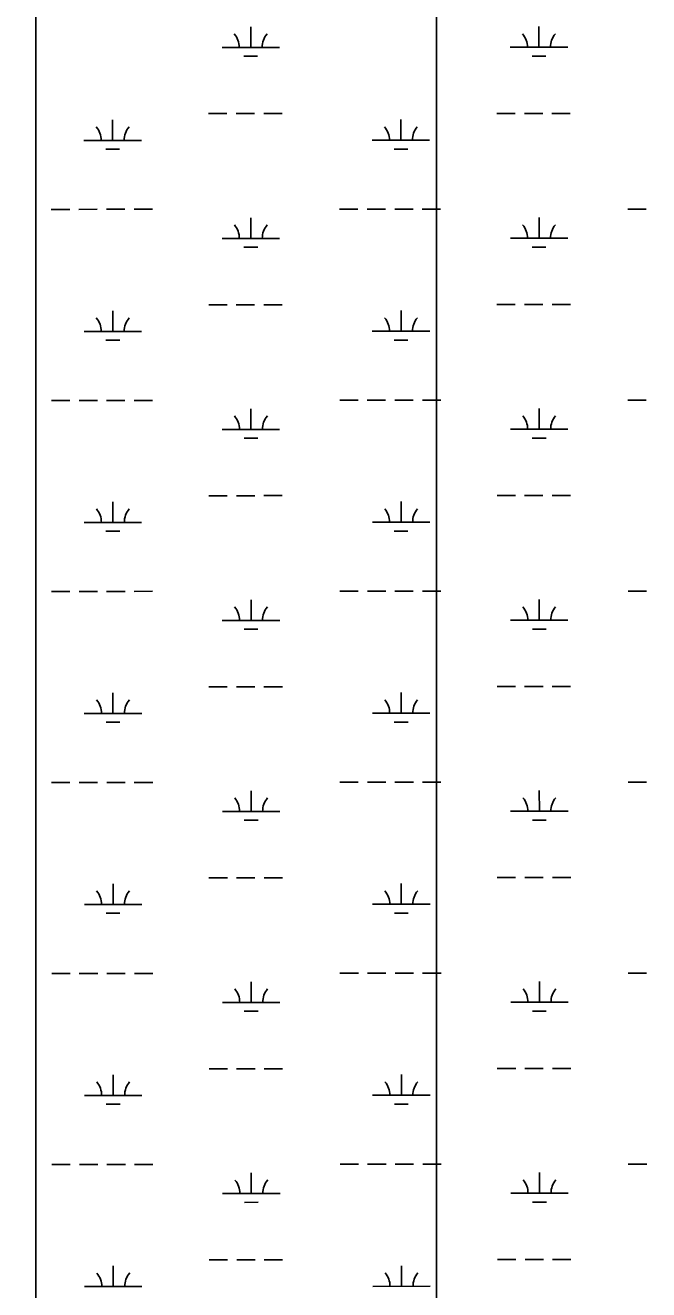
# Model space of a CAD drawing. Extents: x 3279314 to 3317160, y 734079 to 759431.
# Drawn here: x 3308374 to 3309459, y 751816 to 754018 of the extents above; entities that cross this region are included whole.
import ezdxf

# ---------------------------------------------------------------- set-up
doc = ezdxf.new("R2010")
doc.units = 0
for name, color, linetype in [('V-RIVR-EDGE', 7, 'Continuous'), ('V-SITE-VEGE', 7, 'Continuous'), ('V-WETL-SWMP', 7, 'Continuous')]:
    doc.layers.add(name, color=color, linetype=linetype)

msp = doc.modelspace()

# ---------------------------------------------------------------- linework, layer by layer
at = {"layer": 'V-RIVR-EDGE'}
msp.add_spline([(3310321.1, 749040.2), (3310300.4, 749054.7), (3310291.5, 749060.2), (3310284.5, 749069.7), (3310279.1, 749082.1), (3310276.1, 749099.1), (3310273.2, 749101.6), (3310272.7, 749103.1), (3310274.2, 749108.6), (3310272.7, 749114.5), (3310270.2, 749124), (3310267.7, 749126.5), (3310257.8, 749125), (3310250.8, 749127), (3310248.8, 749130), (3310246.4, 749138), (3310246.4, 749143), (3310240.9, 749146.5), (3310227.5, 749154), (3310224.5, 749157), (3310223.5, 749170.9), (3310223.1, 749178.4), (3310221.6, 749182.9), (3310210.2, 749201.3), (3310196.3, 749220.3), (3310184.4, 749234.3), (3310180.9, 749244.2), (3310168.5, 749260.7), (3310132.2, 749302.6), (3310101, 749338), (3310093, 749349.5), (3310080.1, 749361), (3310068.2, 749378), (3310063.2, 749384.4), (3310063.2, 749392.9), (3310059.3, 749401.4), (3310050.8, 749409.4), (3310038.9, 749415.4), (3310032.9, 749417.9), (3310031.9, 749421.4), (3310032, 749431.3), (3310027.5, 749441.8), (3310013.6, 749463.2), (3310002.2, 749480.2), (3309996.7, 749484.7), (3309989.8, 749494.2), (3309966.5, 749525.1), (3309915.8, 749577), (3309885.5, 749607), (3309870.1, 749627.9), (3309858.7, 749646.4), (3309848.3, 749660.8), (3309832.4, 749680.3), (3309811.6, 749707.2), (3309792.2, 749727.7), (3309770.8, 749747.2), (3309750, 749767.1), (3309721.2, 749794.1), (3309694.3, 749821.6), (3309676, 749841), (3309647.2, 749875.9), (3309632.3, 749893.9), (3309623.8, 749897.9), (3309619.3, 749905.9), (3309612.4, 749914.4), (3309608.4, 749917.9), (3309602.9, 749917.9), (3309598, 749917.9), (3309593.5, 749919.4), (3309591, 749923.4), (3309589.5, 749928.9), (3309582.6, 749936.9), (3309559.7, 749955.3), (3309517.5, 749996.8), (3309500.1, 750016.7), (3309486.7, 750038.7), (3309452, 750074.1), (3309414.2, 750111.6), (3309372.5, 750150), (3309355.1, 750166), (3309348.1, 750175), (3309345.7, 750180.9), (3309337.2, 750197.4), (3309328.3, 750210.4), (3309324.8, 750220.8), (3309324.9, 750227.8), (3309323.9, 750231.8), (3309309, 750246.8), (3309301, 750253.2), (3309289.6, 750255.3), (3309275.6, 750261.3), (3309266.2, 750269.3), (3309256.3, 750285.2), (3309242.4, 750304.2), (3309232.5, 750324.1), (3309226.6, 750344.1), (3309225.1, 750354), (3309225.1, 750360.5), (3309226.6, 750366.5), (3309226.6, 750374.9), (3309224.7, 750381.9), (3309217.7, 750394.4), (3309214.3, 750402.3), (3309208.8, 750416.8), (3309202.9, 750437.2), (3309196, 750461.2), (3309191, 750483.1), (3309177.7, 750507.5), (3309165.8, 750524), (3309142.4, 750542), (3309121.5, 750561.9), (3309087.2, 750593.4), (3309058.4, 750623.3), (3309023.7, 750653.8), (3308984.9, 750682.3), (3308965.5, 750701.7), (3308934.7, 750725.2), (3308916.8, 750741.7), (3308889.5, 750766.7), (3308879.1, 750781.1), (3308861.7, 750803.6), (3308838.9, 750831.5), (3308825.5, 750846.5), (3308814.5, 750864.4), (3308799.7, 750884.9), (3308786.8, 750907.8), (3308769.9, 750936.7), (3308755.5, 750949.2), (3308730.1, 750966.2), (3308702.3, 750989.7), (3308667, 751014.7), (3308635.2, 751038.2), (3308607.4, 751054.2), (3308596.4, 751066.1), (3308577.5, 751076.2), (3308544.7, 751098.1), (3308515.4, 751122.1), (3308480.6, 751147.1), (3308431.9, 751178.6), (3308381.2, 751210.6), (3308313.1, 751254.6), (3308298.2, 751264.1), (3308277.3, 751288), (3308256, 751309), (3308247, 751318), (3308234.6, 751322), (3308223.1, 751325), (3308216.7, 751329.5), (3308211.2, 751336), (3308207.7, 751347), (3308191.8, 751357.4), (3308167.5, 751370), (3308143.1, 751381.5), (3308114.7, 751394), (3308098.8, 751402), (3308065.5, 751428), (3308034.7, 751454.4), (3307988, 751482.9), (3307953.2, 751501.9), (3307919.4, 751524.4), (3307889, 751539), (3307842.8, 751558.5), (3307826.4, 751569.5), (3307808, 751584), (3307787.1, 751600.9), (3307757.8, 751618), (3307730.9, 751635.9), (3307709.5, 751642.5), (3307686.2, 751661), (3307647.4, 751683.5), (3307590.2, 751719.4), (3307548.5, 751746.9), (3307501.7, 751774.9), (3307418.2, 751822.5), (3307378.9, 751849.9), (3307352.1, 751864.4), (3307323.2, 751882.4), (3307282.9, 751900), (3307232.7, 751923.5), (3307181, 751955), (3307151.2, 751984.9), (3307118.9, 752007.9), (3307079.6, 752027.9), (3307037.8, 752048.5), (3306959.2, 752074.1), (3306908.5, 752091.6), (3306835.3, 752115.7), (3306813.4, 752124.7), (3306798, 752129.2), (3306775.6, 752128.3), (3306737.2, 752125.4), (3306707.4, 752121.5), (3306676, 752124.1), (3306640.7, 752138.1), (3306619.8, 752149.6), (3306587, 752168.1), (3306556.1, 752186.1), (3306540.2, 752191.1), (3306530.8, 752196.1), (3306523.3, 752198.1), (3306509.9, 752198.7), (3306494.4, 752199.2), (3306482, 752202.2), (3306455.6, 752212.7), (3306426.3, 752223.3), (3306394.4, 752235.8), (3306377.5, 752244.3), (3306357.6, 752254.8), (3306340.2, 752261.8), (3306315.8, 752271.8), (3306292, 752278.9), (3306250.7, 752292.4), (3306229.3, 752305.9), (3306214.9, 752312.9), (3306196.5, 752320.4), (3306178.5, 752322.5), (3306158.6, 752327.5), (3306122.3, 752354.5), (3306083.1, 752388.9), (3306035.9, 752426.9), (3305994.6, 752454.4), (3305960.8, 752483.3), (3305942.9, 752491.4), (3305925.5, 752496.4), (3305911.1, 752501.4), (3305890.2, 752519.4), (3305880.3, 752528.4), (3305854.9, 752543.4), (3305817.1, 752558.4), (3305791.2, 752567.9), (3305763.9, 752577.4), (3305740.5, 752586.5), (3305713.1, 752600), (3305680.8, 752616), (3305652, 752630), (3305614.7, 752644), (3305572.4, 752660.6), (3305548.5, 752666.6), (3305515.6, 752676.7), (3305473.9, 752696.2), (3305452.5, 752705.7), (3305406.2, 752733.2), (3305373.4, 752759.7), (3305338.7, 752786.1), (3305328.7, 752794.1), (3305312.3, 752802.6), (3305286.9, 752813.7), (3305252.1, 752826.7), (3305242.2, 752830.2), (3305208.8, 752844.7), (3305177, 752867.2), (3305143.7, 752892.2), (3305118.4, 752915.2), (3305099, 752933.1), (3305078.6, 752943.1), (3305068.7, 752953.6), (3305059.8, 752971.6), (3305047.8, 752980.1), (3305022.5, 752992.6), (3305004.6, 752998.1), (3304987.6, 753004.1), (3304962.8, 753016.1), (3304950.3, 753026.1), (3304927, 753047.6), (3304902.7, 753069.1), (3304884.3, 753085.5), (3304875.3, 753093), (3304866.4, 753098.5), (3304851.4, 753104), (3304833, 753108.1), (3304825.6, 753113.1), (3304814.1, 753120.6), (3304795.2, 753131.1), (3304772.9, 753147.6), (3304761.4, 753154.1), (3304763.9, 753158), (3304771.9, 753160), (3304783.9, 753165), (3304789.9, 753171.9), (3304791.9, 753177.4), (3304788.4, 753185.4), (3304783.9, 753189.4), (3304775, 753188.9), (3304768, 753187.9), (3304759.5, 753180.5), (3304750.5, 753171.5), (3304743.1, 753171), (3304737.1, 753172), (3304729.2, 753187.5), (3304721.7, 753204), (3304719.8, 753216.4), (3304715.8, 753239.8), (3304713.9, 753252.3), (3304707.9, 753266.7), (3304696, 753288.7), (3304696.1, 753291.2), (3304698.1, 753293.1), (3304721.9, 753260.2), (3304725.9, 753259.2), (3304731.8, 753261.7), (3304735.3, 753264.2), (3304733.3, 753270.1), (3304720.9, 753276.7), (3304714, 753281.6), (3304711.5, 753286.1), (3304714, 753291.1), (3304718, 753296.6), (3304718, 753300.6), (3304718.5, 753307), (3304717, 753313.5), (3304711.6, 753325), (3304706.6, 753344.9), (3304708.2, 753355.4), (3304713.7, 753366.3), (3304719.2, 753370.3), (3304720.7, 753373.3), (3304721.2, 753393.2), (3304720.2, 753405.6), (3304722.2, 753412.1), (3304722.8, 753416.1), (3304717.8, 753416.6), (3304715.8, 753414.1), (3304705.8, 753396.7), (3304698.8, 753388.7), (3304690.8, 753382.8), (3304689.3, 753379.8), (3304686.3, 753369.4), (3304679.3, 753358.9), (3304660.8, 753349), (3304644.9, 753343.1), (3304640.4, 753343.1), (3304636.9, 753344.6), (3304631.5, 753345.1), (3304617, 753341.1), (3304603.6, 753337.2), (3304582.1, 753334.3), (3304568.7, 753336.3), (3304558.2, 753332.3), (3304554.2, 753329.8), (3304552.2, 753325.4), (3304552.2, 753319.9), (3304556.7, 753317.4), (3304565.2, 753317.4), (3304576.6, 753317.3), (3304598, 753325.3), (3304606, 753325.2), (3304613.5, 753325.2), (3304648.4, 753335.1), (3304667.8, 753333.6), (3304668.8, 753326.6), (3304665.3, 753321.6), (3304643.8, 753318.7), (3304628.9, 753317.2), (3304618.9, 753317.2), (3304605.5, 753310.3), (3304597, 753303.4), (3304588, 753300.9), (3304567.6, 753299.4), (3304549.7, 753300), (3304541.7, 753302), (3304535.3, 753305.5), (3304526.8, 753312), (3304519.9, 753327.4), (3304518.9, 753335.4), (3304521.4, 753337.4), (3304525.9, 753336.9), (3304526.8, 753326.9), (3304529.3, 753326.9), (3304534.8, 753329.4), (3304537.3, 753338.4), (3304537.3, 753342.3), (3304537.9, 753354.3), (3304541.4, 753363.2), (3304546.9, 753368.7), (3304559.3, 753371.2), (3304574.3, 753376.6), (3304588.2, 753378.1), (3304594.7, 753384), (3304597.7, 753390), (3304596.7, 753393.5), (3304592.2, 753396), (3304585.8, 753391), (3304573.8, 753391), (3304554.4, 753389.6), (3304538.9, 753384.7), (3304531.4, 753374.7), (3304526.4, 753364.3), (3304528.9, 753350.8), (3304526.9, 753347.3), (3304520.9, 753341.4), (3304515.9, 753340.9), (3304509.9, 753341.4), (3304494.5, 753349.4), (3304491.6, 753355.9), (3304490.6, 753360.4), (3304490.6, 753365.4), (3304496.1, 753376.8), (3304507.1, 753394.7), (3304515.6, 753407.6), (3304516.1, 753419.1), (3304517.1, 753423.6), (3304526.1, 753431), (3304531.1, 753437.5), (3304532.6, 753445.9), (3304524.2, 753453.4), (3304521.7, 753458.9), (3304530.7, 753468.8), (3304541.1, 753474.3), (3304555.1, 753477.2), (3304557.1, 753479.2), (3304557.1, 753482.7), (3304543.2, 753483.2), (3304520.3, 753482.8), (3304499.3, 753484.8), (3304485.9, 753485.4), (3304474.9, 753484.4), (3304448.5, 753476.5), (3304441.6, 753474.5), (3304417.1, 753455.2), (3304393.7, 753438.3), (3304387.2, 753431.3), (3304378.7, 753431.4), (3304357.3, 753430.9), (3304348.8, 753429.9), (3304343.8, 753426), (3304328.4, 753410.6), (3304326.4, 753409.6), (3304314.9, 753410.1), (3304309, 753414.6), (3304303.5, 753421.1), (3304279.2, 753448.5), (3304275.2, 753458.5), (3304275.2, 753463), (3304280.2, 753469.5), (3304287.2, 753484.9), (3304290.7, 753495.8), (3304296.2, 753498.8), (3304306.7, 753501.3), (3304317.2, 753508.2), (3304337.6, 753522.1), (3304349.6, 753526.5), (3304380, 753532.9), (3304408.9, 753538.8), (3304418.8, 753542.3), (3304423.3, 753547.8), (3304423.3, 753551.8), (3304423.3, 753553.7), (3304421.8, 753554.7), (3304418.3, 753551.8), (3304410.4, 753551.8), (3304404.9, 753551.3), (3304391.9, 753548.3), (3304381, 753545.9), (3304368.5, 753544.4), (3304359.1, 753543), (3304347.6, 753538), (3304334.6, 753532.1), (3304327.7, 753526.6), (3304316.7, 753518.2), (3304306.2, 753513.7), (3304279.8, 753511.3), (3304275.3, 753513.8), (3304273.8, 753513.8), (3304261.4, 753511.3), (3304257.9, 753514.8), (3304257.9, 753522.8), (3304258.9, 753529.8), (3304264.4, 753532.2), (3304275.4, 753536.2), (3304283.4, 753540.7), (3304289.9, 753553.1)], degree=3, dxfattribs=at)
at = {"layer": 'V-SITE-VEGE'}
msp.add_line((3309089.8, 755677.9), (3309089.8, 750712.2), dxfattribs=at)
msp.add_lwpolyline([(3308261.9, 751612.9), (3308529.6, 751316.1), (3308616.6, 751228.1), (3308671.2, 751181.4), (3308732.7, 751134.7), (3308759.9, 751093.4), (3308788.7, 751022.8), (3308831.2, 750959.1), (3308907.8, 750862.5), (3308982.9, 750784.9), (3309070, 750724.3), (3309089.8, 750712.2), (3309089.8, 755677.9)], dxfattribs=at)
at = {"layer": 'V-WETL-SWMP'}
for p, q in [((3308392.1, 756706), (3308392.1, 751604.2)), ((3308392.1, 751604.2), (3308392.1, 756706)), ((3308392.1, 756706), (3308392.1, 751604.2)), ((3308392.1, 751604.2), (3308392.1, 756706)), ((3308766.1, 753979.7), (3308766.1, 754015.7)), ((3309268, 753980), (3309268, 754016)), ((3308716.1, 753979.7), (3308816.1, 753979.8)), ((3308754.1, 753964.3), (3308778.1, 753964.3)), ((3309218, 753980), (3309318, 753980)), ((3309256, 753964.5), (3309280, 753964.6)), ((3308692.7, 753864.3), (3308724.7, 753864.3)), ((3308740.7, 753864.3), (3308772.7, 753864.3)), ((3308788.7, 753864.3), (3308820.7, 753864.3)), ((3309027.6, 753818), (3309027.6, 753854)), ((3309194.6, 753864.5), (3309226.6, 753864.5)), ((3309242.6, 753864.5), (3309274.6, 753864.6)), ((3309290.6, 753864.6), (3309322.6, 753864.6)), ((3308525.7, 753817.7), (3308525.7, 753853.7)), ((3308475.7, 753817.7), (3308575.7, 753817.8)), ((3308977.6, 753818), (3309077.6, 753818)), ((3308513.7, 753802.3), (3308537.7, 753802.3)), ((3309015.6, 753802.6), (3309039.6, 753802.6)), ((3308418.9, 753697.6), (3308450.9, 753697.6)), ((3308466.9, 753697.6), (3308498.9, 753697.7)), ((3308514.9, 753697.7), (3308546.9, 753697.7)), ((3308562.9, 753697.7), (3308594.9, 753697.7)), ((3308766.3, 753647.1), (3308766.2, 753683.1)), ((3308920.8, 753697.9), (3308952.8, 753697.9)), ((3308968.8, 753697.9), (3309000.8, 753697.9)), ((3309016.8, 753697.9), (3309048.8, 753697.9)), ((3309064.8, 753697.9), (3309096.8, 753698)), ((3309268.2, 753647.3), (3309268.1, 753683.3)), ((3309422.7, 753698.1), (3309454.7, 753698.1)), ((3308716.3, 753647), (3308816.3, 753647.1)), ((3309218.2, 753647.3), (3309318.2, 753647.3)), ((3308754.3, 753631.6), (3308778.3, 753631.6)), ((3309256.2, 753631.9), (3309280.2, 753631.9)), ((3308692.9, 753531.6), (3308724.9, 753531.6)), ((3308740.9, 753531.6), (3308772.9, 753531.6)), ((3308788.9, 753531.6), (3308820.9, 753531.6)), ((3309194.8, 753531.8), (3309226.8, 753531.9)), ((3309242.8, 753531.9), (3309274.8, 753531.9)), ((3309290.8, 753531.9), (3309322.8, 753531.9)), ((3308525.9, 753485.1), (3308525.8, 753521.1)), ((3309027.8, 753485.3), (3309027.8, 753521.3)), ((3308475.9, 753485), (3308575.9, 753485.1)), ((3308977.8, 753485.3), (3309077.8, 753485.3)), ((3308513.9, 753469.6), (3308537.9, 753469.6)), ((3309015.8, 753469.9), (3309039.8, 753469.9)), ((3308419.1, 753364.9), (3308451.1, 753365)), ((3308467.1, 753365), (3308499.1, 753365)), ((3308515.1, 753365), (3308547.1, 753365)), ((3308563.1, 753365), (3308595.1, 753365)), ((3308766.4, 753314.4), (3308766.4, 753350.4)), ((3308921, 753365.2), (3308953, 753365.2)), ((3308969, 753365.2), (3309001, 753365.2)), ((3309017, 753365.2), (3309049, 753365.3)), ((3309065, 753365.3), (3309097, 753365.3)), ((3309268.3, 753314.6), (3309268.3, 753350.6)), ((3309422.9, 753365.5), (3309454.9, 753365.5)), ((3308716.4, 753314.4), (3308816.4, 753314.4)), ((3309218.3, 753314.6), (3309318.3, 753314.7)), ((3308754.4, 753298.9), (3308778.4, 753299)), ((3309256.3, 753299.2), (3309280.3, 753299.2)), ((3308693.1, 753198.9), (3308725.1, 753198.9)), ((3308741.1, 753198.9), (3308773.1, 753198.9)), ((3308789.1, 753199), (3308821.1, 753199)), ((3309195, 753199.2), (3309227, 753199.2)), ((3309243, 753199.2), (3309275, 753199.2)), ((3309291, 753199.2), (3309323, 753199.2)), ((3308526, 753152.4), (3308526, 753188.4)), ((3309027.9, 753152.6), (3309027.9, 753188.6)), ((3308476, 753152.4), (3308576, 753152.4)), ((3308977.9, 753152.6), (3309077.9, 753152.7)), ((3308514, 753137), (3308538, 753137)), ((3309015.9, 753137.2), (3309039.9, 753137.2)), ((3308419.2, 753032.3), (3308451.2, 753032.3)), ((3308467.2, 753032.3), (3308499.2, 753032.3)), ((3308515.2, 753032.3), (3308547.2, 753032.3)), ((3308563.2, 753032.3), (3308595.2, 753032.4)), ((3308766.6, 752981.7), (3308766.6, 753017.7)), ((3308921.2, 753032.5), (3308953.2, 753032.5)), ((3308969.2, 753032.5), (3309001.2, 753032.6)), ((3309017.2, 753032.6), (3309049.2, 753032.6)), ((3309065.2, 753032.6), (3309097.2, 753032.6)), ((3309268.5, 752982), (3309268.5, 753018)), ((3309423.1, 753032.8), (3309455.1, 753032.8)), ((3308716.6, 752981.7), (3308816.6, 752981.7)), ((3309218.5, 752981.9), (3309318.5, 752982)), ((3308754.6, 752966.3), (3308778.6, 752966.3)), ((3309256.5, 752966.5), (3309280.5, 752966.5)), ((3308693.2, 752866.2), (3308725.2, 752866.2)), ((3308741.2, 752866.3), (3308773.2, 752866.3)), ((3308789.2, 752866.3), (3308821.2, 752866.3)), ((3309195.1, 752866.5), (3309227.1, 752866.5)), ((3309243.1, 752866.5), (3309275.1, 752866.5)), ((3309291.1, 752866.5), (3309323.1, 752866.6)), ((3308526.2, 752819.7), (3308526.2, 752855.7)), ((3309028.1, 752820), (3309028.1, 752856)), ((3308476.2, 752819.7), (3308576.2, 752819.7)), ((3308978.1, 752819.9), (3309078.1, 752820)), ((3308514.2, 752804.3), (3308538.2, 752804.3)), ((3309016.1, 752804.5), (3309040.1, 752804.5)), ((3308419.4, 752699.6), (3308451.4, 752699.6)), ((3308467.4, 752699.6), (3308499.4, 752699.6)), ((3308515.4, 752699.6), (3308547.4, 752699.7)), ((3308563.4, 752699.7), (3308595.4, 752699.7)), ((3308921.3, 752699.8), (3308953.3, 752699.9)), ((3308969.3, 752699.9), (3309001.3, 752699.9)), ((3309017.3, 752699.9), (3309049.3, 752699.9)), ((3309065.3, 752699.9), (3309097.3, 752699.9)), ((3309423.2, 752700.1), (3309455.2, 752700.1)), ((3308766.8, 752649), (3308766.7, 752685)), ((3309268.7, 752649.3), (3309268.6, 752685.3)), ((3308716.8, 752649), (3308816.8, 752649.1)), ((3309218.7, 752649.3), (3309318.7, 752649.3)), ((3308754.8, 752633.6), (3308778.8, 752633.6)), ((3309256.7, 752633.8), (3309280.7, 752633.9)), ((3308693.4, 752533.6), (3308725.4, 752533.6)), ((3308741.4, 752533.6), (3308773.4, 752533.6)), ((3308789.4, 752533.6), (3308821.4, 752533.6)), ((3309195.3, 752533.8), (3309227.3, 752533.8)), ((3309243.3, 752533.8), (3309275.3, 752533.9)), ((3309291.3, 752533.9), (3309323.3, 752533.9)), ((3308526.4, 752487), (3308526.4, 752523)), ((3309028.3, 752487.3), (3309028.3, 752523.3)), ((3308476.4, 752487), (3308576.4, 752487.1)), ((3308514.4, 752471.6), (3308538.4, 752471.6)), ((3308978.3, 752487.3), (3309078.3, 752487.3)), ((3309016.3, 752471.9), (3309040.3, 752471.9)), ((3308419.6, 752366.9), (3308451.6, 752366.9)), ((3308467.6, 752366.9), (3308499.6, 752367)), ((3308515.6, 752367), (3308547.6, 752367)), ((3308563.6, 752367), (3308595.6, 752367)), ((3308921.5, 752367.2), (3308953.5, 752367.2)), ((3308969.5, 752367.2), (3309001.5, 752367.2)), ((3309017.5, 752367.2), (3309049.5, 752367.2)), ((3309065.5, 752367.2), (3309097.5, 752367.3)), ((3309423.4, 752367.4), (3309455.4, 752367.4)), ((3308766.9, 752316.4), (3308766.9, 752352.4)), ((3309268.8, 752316.6), (3309268.8, 752352.6)), ((3308716.9, 752316.3), (3308816.9, 752316.4)), ((3309218.8, 752316.6), (3309318.8, 752316.6)), ((3308754.9, 752300.9), (3308778.9, 752300.9)), ((3309256.8, 752301.2), (3309280.8, 752301.2)), ((3308526.5, 752154.4), (3308526.5, 752190.4)), ((3308693.6, 752200.9), (3308725.6, 752200.9)), ((3308741.6, 752200.9), (3308773.6, 752200.9)), ((3308789.6, 752200.9), (3308821.6, 752200.9)), ((3309028.4, 752154.6), (3309028.4, 752190.6)), ((3309195.5, 752201.1), (3309227.5, 752201.2)), ((3309243.5, 752201.2), (3309275.5, 752201.2)), ((3309291.5, 752201.2), (3309323.5, 752201.2)), ((3308476.5, 752154.3), (3308576.5, 752154.4)), ((3308514.5, 752138.9), (3308538.5, 752138.9)), ((3308978.4, 752154.6), (3309078.4, 752154.6)), ((3309016.5, 752139.2), (3309040.5, 752139.2)), ((3308419.8, 752034.2), (3308451.8, 752034.3)), ((3308467.8, 752034.3), (3308499.8, 752034.3)), ((3308515.8, 752034.3), (3308547.8, 752034.3)), ((3308563.8, 752034.3), (3308595.8, 752034.3)), ((3308921.7, 752034.5), (3308953.7, 752034.5)), ((3308969.7, 752034.5), (3309001.7, 752034.5)), ((3309017.7, 752034.5), (3309049.7, 752034.6)), ((3309065.7, 752034.6), (3309097.7, 752034.6)), ((3309423.6, 752034.8), (3309455.6, 752034.8)), ((3308767.1, 751983.7), (3308767.1, 752019.7)), ((3309269, 751983.9), (3309269, 752019.9)), ((3308717.1, 751983.7), (3308817.1, 751983.7)), ((3309219, 751983.9), (3309319, 751984)), ((3308755.1, 751968.2), (3308779.1, 751968.3)), ((3309257, 751968.5), (3309281, 751968.5)), ((3308526.7, 751821.7), (3308526.7, 751857.7)), ((3308693.7, 751868.2), (3308725.7, 751868.2)), ((3308741.7, 751868.2), (3308773.7, 751868.2)), ((3308789.7, 751868.3), (3308821.7, 751868.3)), ((3309028.6, 751821.9), (3309028.6, 751857.9)), ((3309195.7, 751868.5), (3309227.7, 751868.5)), ((3309243.7, 751868.5), (3309275.7, 751868.5)), ((3309291.7, 751868.5), (3309323.7, 751868.5)), ((3308476.7, 751821.7), (3308576.7, 751821.7)), ((3308978.6, 751821.9), (3309078.6, 751822))]:
    msp.add_line(p, q, dxfattribs=at)
for centre, start, end in [((3308710.8, 753980.2), 359.2573, 40.801), ((3308821.3, 753980.2), 139.2573, 180.801), ((3309212.7, 753980.4), 359.2573, 40.801), ((3309323.2, 753980.5), 139.2573, 180.801), ((3308470.5, 753818.2), 359.2573, 40.801), ((3308580.9, 753818.2), 139.2573, 180.801), ((3308972.4, 753818.4), 359.2573, 40.801), ((3309082.8, 753818.5), 139.2573, 180.801), ((3308711, 753647.5), 359.2573, 40.801), ((3308821.5, 753647.6), 139.2573, 180.801), ((3309212.9, 753647.8), 359.2573, 40.801), ((3309323.4, 753647.8), 139.2573, 180.801), ((3308470.6, 753485.5), 359.2573, 40.801), ((3308581.1, 753485.6), 139.2573, 180.801), ((3308972.5, 753485.8), 359.2573, 40.801), ((3309083, 753485.8), 139.2573, 180.801), ((3308711.2, 753314.8), 359.2573, 40.801), ((3308821.7, 753314.9), 139.2573, 180.801), ((3309213.1, 753315.1), 359.2573, 40.801), ((3309323.6, 753315.1), 139.2573, 180.801), ((3308470.8, 753152.8), 359.2573, 40.801), ((3308581.3, 753152.9), 139.2573, 180.801), ((3308972.7, 753153.1), 359.2573, 40.801), ((3309083.2, 753153.1), 139.2573, 180.801), ((3308711.3, 752982.1), 359.2573, 40.801), ((3308821.8, 752982.2), 139.2573, 180.801), ((3309213.3, 752982.4), 359.2573, 40.801), ((3309323.7, 752982.5), 139.2573, 180.801), ((3308471, 752820.2), 359.2573, 40.801), ((3308581.4, 752820.2), 139.2573, 180.801), ((3308972.9, 752820.4), 359.2573, 40.801), ((3309083.4, 752820.5), 139.2573, 180.801), ((3308711.5, 752649.5), 359.2573, 40.801), ((3308822, 752649.5), 139.2573, 180.801), ((3309213.4, 752649.7), 359.2573, 40.801), ((3309323.9, 752649.8), 139.2573, 180.801), ((3308471.1, 752487.5), 359.2573, 40.801), ((3308581.6, 752487.5), 139.2573, 180.801), ((3308973, 752487.7), 359.2573, 40.801), ((3309083.5, 752487.8), 139.2573, 180.801), ((3308711.7, 752316.8), 359.2573, 40.801), ((3308822.2, 752316.9), 139.2573, 180.801), ((3309213.6, 752317.1), 359.2573, 40.801), ((3309324.1, 752317.1), 139.2573, 180.801), ((3308471.3, 752154.8), 359.2573, 40.801), ((3308581.8, 752154.9), 139.2573, 180.801), ((3308973.2, 752155.1), 359.2573, 40.801), ((3309083.7, 752155.1), 139.2573, 180.801), ((3308711.9, 751984.1), 359.2573, 40.801), ((3308822.3, 751984.2), 139.2573, 180.801), ((3309213.8, 751984.4), 359.2573, 40.801), ((3309324.2, 751984.4), 139.2573, 180.801), ((3308471.5, 751822.1), 359.2573, 40.801), ((3308582, 751822.2), 139.2573, 180.801), ((3308973.4, 751822.4), 359.2573, 40.801), ((3309083.9, 751822.4), 139.2573, 180.801)]:
    msp.add_arc(centre, 35.2, start, end, dxfattribs=at)

doc.saveas('drawing.dxf')
